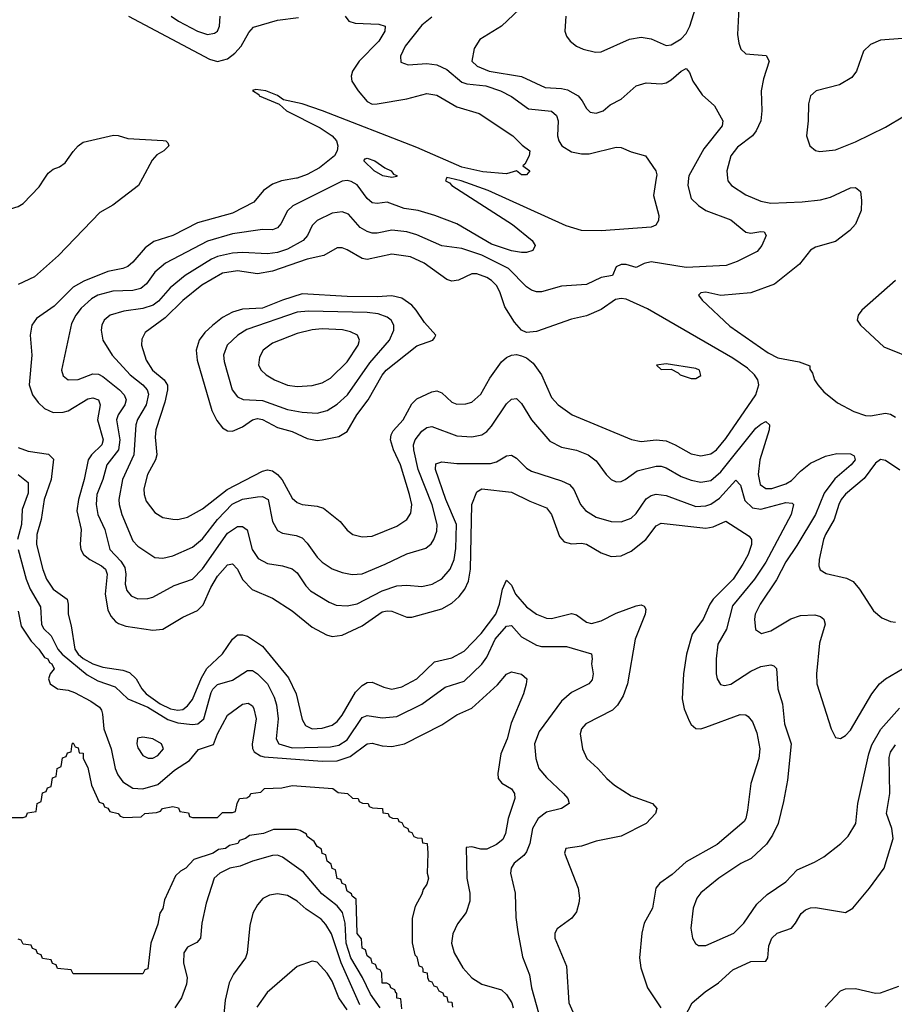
# Model space of a CAD drawing. Header units: inches. Extents: x 501365 to 657855, y 482276 to 547543.
# Tile 277 of 656: x 583276 to 586786, y 496684 to 500636. Entities that reach past the tile are written whole.
import ezdxf

# ---------------------------------------------------------------- set-up
doc = ezdxf.new("R2010")
doc.units = ezdxf.units.IN
doc.header["$MEASUREMENT"] = 0
doc.layers.add('A5489', color=7, linetype='Continuous')
doc.layers.add('A5580', color=7, linetype='Continuous')

msp = doc.modelspace()

# ---------------------------------------------------------------- linework, layer by layer
at = {"layer": 'A5489', "color": 5}
for points, elevation in [([(582917.7, 500000), (582910, 499975.3), (582910.5, 499950.5), (582930, 499938), (582970, 499946), (582990, 499943.7), (582997.5, 499937.5), (583006.2, 499926.2), (583016.3, 499896.3), (583030, 499822.8), (583035.6, 499815.6), (583050, 499811.7), (583119.6, 499840.4), (583270, 499886.8), (583290, 499899), (583354.6, 499965.4), (583377.2, 500000)], 1980), ([(583769.3, 500000), (583753, 499970), (583650, 499891.9), (583597.2, 499862.8), (583431.1, 499690), (583335.7, 499604.3), (583270, 499573.5)], 1980), ([(584386.7, 500000), (584326.7, 499990), (584290, 499975.8), (584254.7, 499950), (584216.2, 499903.8), (584130, 499859.3), (583990, 499820.2), (583890, 499769.9), (583814.5, 499745.5), (583779.8, 499720.2), (583730, 499662.2), (583710, 499645.9), (583690, 499637.5), (583630, 499626), (583533.8, 499586.2), (583490, 499562.1), (583414.3, 499485.7), (583342.9, 499437.1), (583325, 499410), (583317.3, 499370), (583325.2, 499290), (583313.8, 499170), (583327.3, 499130), (583350, 499099), (583375.2, 499075.2), (583410, 499059.6), (583450, 499060.5), (583470, 499066.2), (583550, 499114.9), (583570, 499118.9), (583592.6, 499110), (583598.3, 499090), (583588.1, 499030), (583610.5, 498950), (583605.1, 498930), (583564.4, 498890), (583550.5, 498870), (583534.4, 498790), (583511.7, 498710), (583505.3, 498665.3), (583522.1, 498590), (583518.5, 498530), (583521.5, 498510), (583531.6, 498490), (583557.7, 498470), (583604.4, 498444.4), (583620.1, 498430), (583627.3, 498410), (583619.4, 498330), (583630, 498267.6), (583642.1, 498242.1), (583660.4, 498220.4), (583671.9, 498211.9), (583702.2, 498202.2), (583810, 498185.8), (583850, 498189.4), (583930, 498237.7), (583990, 498265), (584012.5, 498287.5), (584043.3, 498356.7), (584070, 498402.8), (584110, 498448), (584130, 498452.5), (584150, 498430.2), (584170, 498389.4), (584208.8, 498348.8), (584290, 498314.4), (584370, 498263), (584450, 498197.3), (584506.6, 498166.6), (584530, 498160.1), (584570, 498165.3), (584650, 498203.3), (584730, 498259.1), (584750, 498264), (584770, 498262), (584830, 498238.4), (584850, 498238.5), (584970, 498271.7), (585010, 498294.2), (585039.6, 498320.4), (585061.9, 498350), (585077.1, 498382.9), (585084.9, 498430), (585090.4, 498689.6), (585110, 498740.9), (585130, 498753), (585250, 498740.1), (585322.9, 498702.9), (585390, 498677.1), (585410, 498650.3), (585442.2, 498562.2), (585460.4, 498540.4), (585490, 498532.6), (585530, 498535.3), (585550, 498531.4), (585610, 498495.9), (585650, 498481.6), (585690, 498484.4), (585730, 498502.6), (585788.4, 498550), (585830, 498604.3), (585850, 498614.8), (586030, 498595.7), (586058.8, 498601.1), (586110, 498622.6), (586202.9, 498562.9), (586212.5, 498550), (586212.5, 498530), (586198.8, 498490), (586177.7, 498450), (586139.4, 498390), (586059.6, 498310), (586045.7, 498290), (586018.6, 498230), (585974.3, 498170), (585952.1, 498090), (585940.4, 498010), (585933.9, 497910), (585942.1, 497870), (585962.1, 497822.1), (585970, 497807), (585990, 497791.4), (586010, 497790.2), (586030, 497795.8), (586167.8, 497847.7), (586190, 497846.5), (586199.6, 497839.6), (586217.3, 497817.3), (586233.6, 497773.6), (586246.5, 497710), (586242.2, 497670), (586209.5, 497570), (586197.2, 497462.8), (586190.1, 497429.9), (586182.7, 497417.3), (586075.2, 497324.8), (585950, 497256.3), (585894.3, 497205.6), (585845.3, 497170), (585829.2, 497150), (585815.2, 497070), (585781.8, 497010), (585772.8, 496970), (585763.5, 496870), (585769.3, 496830), (585795, 496750), (585849.2, 496670)], 2020), ([(584988.9, 500000), (584984.9, 499990), (585001.4, 499981.4), (585010.3, 499970), (585253.8, 499813.8), (585332.6, 499750), (585345, 499730), (585334.9, 499710), (585310, 499702.1), (585290, 499701.7), (585250, 499708.1), (585170, 499734.6), (585030, 499817.4), (584942, 499850), (584875.6, 499870), (584818.7, 499878.7), (584750, 499903.6), (584710, 499897.9), (584690, 499901.3), (584670, 499919), (584630, 499973), (584606.5, 499986.5), (584590, 499990.4), (584570, 499988.2), (584371.4, 499888.6), (584350, 499868.9), (584323.8, 499816.2), (584310, 499800.2), (584290, 499793), (584250, 499793.8), (584130, 499776.2), (584030, 499746.7), (583861.5, 499658.5), (583817.8, 499622.2), (583784.6, 499575.4), (583762.7, 499557.3), (583730, 499548.7), (583650, 499546), (583590.1, 499529.9), (583563.9, 499516.1), (583522.2, 499477.8), (583501.2, 499450), (583483.6, 499416.4), (583444, 499230), (583450, 499207), (583470.2, 499190.2), (583510, 499191.4), (583570, 499214.2), (583592.7, 499212.7), (583610, 499204.4), (583676.4, 499150), (583695.7, 499130), (583702.9, 499110), (583697.4, 499090), (583671.4, 499050), (583664.8, 499030), (583678.2, 498950), (583672.7, 498910), (583625.6, 498850), (583608.9, 498790), (583585.3, 498730), (583582.6, 498690), (583590.1, 498650.1), (583618, 498590), (583637.6, 498510), (583682.4, 498462.4), (583697.6, 498437.7), (583701.5, 498410), (583699.1, 498370), (583705.4, 498345.4), (583723, 498323), (583750, 498310.9), (583790, 498312.7), (583810, 498318.8), (583895.2, 498364.8), (583970, 498390.8), (584010, 498431.3), (584110, 498574.8), (584150, 498601.7), (584170, 498602.5), (584188.4, 498588.4), (584208.7, 498510), (584233.4, 498473.4), (584270, 498453.9), (584330, 498444.4), (584370, 498432.4), (584390, 498416.3), (584423.6, 498363.6), (584443.3, 498343.3), (584518, 498298), (584546.3, 498286.3), (584590, 498283.8), (584630, 498291.7), (584730, 498344.2), (584790, 498363.6), (584830, 498366.4), (584890, 498361.6), (584931.1, 498370), (584970, 498391.6), (585003.4, 498430), (585019.9, 498470), (585026.2, 498513.8), (585028.9, 498610), (584986.3, 498710), (584944.3, 498830), (584946.5, 498853.5), (584970, 498861.5), (585030, 498855.3), (585164.7, 498855.3), (585190, 498861.7), (585230, 498884.9), (585250, 498888), (585270, 498876.1), (585310, 498835.5), (585330, 498824.1), (585450, 498785.5), (585482, 498770), (585499.8, 498750), (585526, 498690), (585546, 498666), (585590, 498639.4), (585650, 498621.6), (585690, 498620.8), (585730, 498635.1), (585750, 498653.7), (585790, 498712.5), (585810, 498725.7), (585830, 498731.8), (585870, 498726.2), (585990, 498682.5), (586030, 498684.2), (586050, 498691.9), (586084.4, 498715.6), (586150, 498788.1), (586168.3, 498768.3), (586186.2, 498706.2), (586216.6, 498676.6), (586250, 498672), (586350, 498698.4), (586376.1, 498696.1), (586380.8, 498690), (586372.5, 498650), (586270, 498458.8), (586225.3, 498390), (586137.1, 498282.9), (586112.1, 498190), (586078, 498130), (586070.8, 498070), (586071, 498011), (586075.5, 497990), (586088, 497968), (586103.8, 497963.8), (586130, 497969.4), (586210, 498021.6), (586250, 498039.8), (586290, 498046), (586302.2, 498042.2), (586312.5, 498032.5), (586318.8, 497950), (586336.6, 497890), (586344.8, 497810), (586371.6, 497730), (586356.8, 497583.2), (586341.5, 497498.5), (586319.7, 497410), (586297.3, 497362.7), (586272.7, 497327.3), (586211.2, 497268.8), (586170, 497249.8), (586082.3, 497190), (586010, 497131), (585994, 497110), (585978.8, 497070), (585969.1, 496989.1), (585975.8, 496950), (585987.6, 496927.6), (586000.3, 496920.3), (586030, 496920.3), (586142, 496970), (586182, 497010), (586234.7, 497085.3), (586275.9, 497124.1), (586350, 497175.6), (586396.6, 497223.4), (586466.1, 497253.9), (586503.6, 497276.4), (586571.6, 497330), (586600.9, 497359.1), (586630.9, 497410), (586639.8, 497490), (586683.8, 497690), (586695.2, 497724.8), (586732.2, 497787.8), (586807, 497873)], 2040), ([(585960.5, 500000), (585957.5, 499970), (585970, 499918), (585999.6, 499890), (586030, 499870.2), (586130, 499832.3), (586190, 499783.9), (586210, 499779.1), (586250, 499786), (586264, 499784), (586272.2, 499770), (586254.9, 499730), (586234.9, 499705.1), (586155, 499664.9), (586110.6, 499650), (585950, 499641.9), (585810, 499664.8), (585782.2, 499657.8), (585750, 499641.1), (585710, 499653.7), (585690, 499653.5), (585670, 499644), (585654.8, 499610), (585610, 499601), (585550, 499572.8), (585450, 499567.2), (585370, 499544), (585350, 499543.4), (585330, 499549.9), (585310, 499563.7), (585237.7, 499637.7), (585130, 499691.4), (585050, 499717.7), (584970, 499728.3), (584870, 499773.2), (584830, 499784.9), (584770, 499791.4), (584710, 499779.9), (584690, 499779.6), (584670, 499785.4), (584642.5, 499802.5), (584595.2, 499855.2), (584570, 499865.4), (584530, 499859.3), (584469.7, 499830.3), (584449.7, 499810.3), (584430.4, 499769.6), (584414, 499750), (584350, 499714.8), (584310, 499702.1), (584270, 499696.6), (584170, 499701.5), (584130, 499699), (584070, 499685.2), (584045, 499675), (583939.8, 499610), (583880, 499560), (583833.5, 499506.5), (583811.5, 499490), (583770, 499476.7), (583694.4, 499465.6), (583639.5, 499450), (583615, 499430), (583605.4, 499410), (583602.3, 499390), (583610.2, 499350.2), (583646.4, 499290), (583719.3, 499210), (583770.1, 499170), (583787.6, 499150), (583792.5, 499132.5), (583783.3, 499090), (583748.9, 499031.1), (583742.5, 499010), (583733.7, 498890), (583689, 498791), (583674, 498710), (583674.5, 498690), (583685.2, 498650), (583730, 498543.9), (583750, 498522.5), (583817.6, 498477.6), (583850, 498475), (583890, 498483.6), (583970, 498518.5), (584010, 498552.6), (584069.5, 498630.5), (584128.7, 498691.3), (584170, 498711.6), (584230, 498721.5), (584250, 498721.6), (584272.8, 498710), (584290, 498621.3), (584310, 498585.6), (584330, 498575), (584385.8, 498565.8), (584410, 498555.8), (584430, 498535.2), (584470, 498478.4), (584490, 498458.9), (584530, 498431.6), (584570, 498416.6), (584610, 498409.5), (584650, 498412.1), (584743.1, 498450), (584830, 498492.1), (584905.2, 498514.8), (584927.4, 498532.6), (584938.5, 498550), (584950, 498583), (584951.7, 498610), (584930.9, 498689.1), (584875, 498830), (584857.8, 498910), (584856.7, 498930), (584863, 498950), (584890, 498984), (584910, 498998.8), (584930, 499003.5), (585030, 498965.5), (585090, 498961.9), (585130, 498969.5), (585150, 498982.7), (585170, 499005.2), (585230, 499094.2), (585250, 499112.4), (585270, 499115.2), (585290, 499096), (585330.1, 499030.1), (585403.7, 498943.7), (585450, 498919.8), (585510, 498908.7), (585556.9, 498890), (585590, 498865.2), (585630.1, 498810.1), (585650, 498790.2), (585670, 498781.8), (585690, 498782.2), (585705.6, 498790), (585754.5, 498825.5), (585830, 498844.6), (585850, 498844.2), (585870, 498837.8), (585930, 498801.9), (585970, 498787.7), (586010, 498779.6), (586050, 498786.8), (586090, 498820.8), (586230, 498996.1), (586250, 499013.2), (586270, 499022.7), (586284.6, 499010), (586283.2, 498990), (586245.9, 498870), (586240.1, 498810), (586247.8, 498770), (586270, 498754.8), (586294.2, 498754.2), (586350, 498773.4), (586373.1, 498786.9), (586410, 498824.2), (586450, 498856.3), (586510, 498884.7), (586554.6, 498894.6), (586610, 498893), (586624.9, 498884.9), (586629, 498870), (586612.6, 498850), (586547.3, 498792.7), (586504.2, 498735.8), (586469.2, 498650), (586394.7, 498525.3), (586350, 498459.8), (586312.8, 498387.2), (586247.7, 498290), (586227.5, 498250), (586224.6, 498230), (586228.8, 498188.8), (586252.9, 498172.9), (586290, 498182.7), (586370, 498231), (586410, 498245), (586467.5, 498247.5), (586490, 498240.2), (586502.6, 498230), (586507.9, 498210), (586486.2, 498133.8), (586473.8, 498010), (586475.6, 497970), (586532.2, 497790), (586550, 497754.8), (586570, 497750.5), (586590, 497763.1), (586610, 497783.7), (586695.5, 497930), (586726.4, 497970), (586749.9, 497990.1), (586818.3, 498030)], 2060), ([(585830.8, 500000), (585819.2, 499930), (585841.3, 499850), (585839.3, 499830), (585828.5, 499811.5), (585810, 499803), (585610, 499788.3), (585530, 499789.9), (585468.9, 499808.9), (585155.7, 499950), (585047.8, 499990), (585002.2, 500000)], 2040), ([(586116.5, 500000), (586117.6, 499990), (586132.6, 499970), (586190, 499933.6), (586250, 499907.9), (586290, 499899.1), (586415.6, 499904.4), (586490, 499913.2), (586530, 499924.1), (586610, 499961.6), (586630, 499962.8), (586650, 499946), (586654.7, 499910), (586652.4, 499870), (586630, 499815.6), (586607.8, 499790), (586550, 499745.8), (586470, 499723.2), (586450, 499711.1), (586405.5, 499654.5), (586304.8, 499575.2), (586210, 499540.2), (586090, 499528.7), (586030, 499542.2), (586010, 499540.3), (586000.7, 499530), (586014.3, 499510), (586125.9, 499405.9), (586279.1, 499299.1), (586318.4, 499278.4), (586403.4, 499263.4), (586446.4, 499246.4), (586446.4, 499233.6), (586457, 499217), (586465.5, 499190), (586479.4, 499170), (586502.7, 499142.7), (586558.3, 499098.3), (586623.2, 499063.2), (586670, 499047.5), (586690, 499046.4), (586750, 499057.3), (586770, 499052.5), (586790, 499040.2)], 2080), ([(586790, 499589.1), (586655.3, 499470), (586640.3, 499450), (586637, 499430), (586650.3, 499410), (586743.6, 499323.6), (586876.9, 499270)], 2120), ([(583270, 498919), (583310, 498904.6), (583391.7, 498891.6), (583411.6, 498871.6), (583402.1, 498790), (583374.6, 498710), (583362.4, 498630), (583344.8, 498570), (583342.9, 498530), (583368.8, 498428.8), (583383.6, 498390), (583410.9, 498350.9), (583466.1, 498310), (583470.6, 498290), (583470.1, 498250), (583483.1, 498203.1), (583497, 498110), (583510.1, 498090), (583530, 498072.3), (583570, 498050.1), (583610, 498037.3), (583690, 498025.4), (583716, 498016), (583743.8, 497990), (583766, 497950), (583783.2, 497930), (583839.8, 497890), (583881.1, 497870), (583910, 497864.2), (583930, 497867.3), (583950, 497881.6), (583970, 497907.7), (584005.1, 497994.9), (584027.5, 498032.5), (584089.6, 498090.4), (584130, 498150.2), (584150, 498166.7), (584170, 498167.5), (584190, 498161.8), (584250, 498121.2), (584354.3, 497994.3), (584385.6, 497930), (584410, 497827.7), (584422.6, 497802.6), (584450, 497790.2), (584490, 497792.7), (584530, 497804.7), (584550, 497819.1), (584570, 497844), (584623.7, 497936.3), (584650, 497964.1), (584670, 497976.3), (584690, 497977.1), (584737.1, 497957.1), (584769.5, 497949.5), (584810, 497957.7), (584869.3, 497990.7), (584941, 498059), (585010, 498074.6), (585059.2, 498100.8), (585127.7, 498172.3), (585186.7, 498250), (585201.9, 498290), (585213.2, 498350), (585230, 498387), (585250, 498366.7), (585265.5, 498330), (585310, 498279.8), (585350, 498250.1), (585390, 498233.7), (585410, 498232.9), (585490, 498252.5), (585510, 498247.6), (585550, 498218.2), (585570, 498212.8), (585610, 498223.6), (585670, 498253.4), (585750, 498283), (585770, 498286.9), (585781.5, 498281.5), (585789, 498270), (585786.7, 498250), (585745.9, 498150), (585715.1, 497970), (585698.4, 497921.6), (585675.5, 497884.5), (585655.1, 497864.9), (585547.4, 497810), (585530.3, 497790), (585525.2, 497770), (585534.7, 497710), (585551.3, 497670), (585596.2, 497630), (585632.1, 497590), (585663.1, 497563.1), (585730, 497520.6), (585814.9, 497490), (585833.1, 497470), (585827.6, 497450), (585790, 497409.9), (585690, 497359.2), (585590, 497339), (585530, 497319), (585467.2, 497310), (585462, 497290), (585517, 497150), (585522.6, 497110), (585520.3, 497090), (585510, 497055.6), (585492.1, 497030), (585432.9, 496987.2), (585423.5, 496970), (585423.2, 496950), (585470, 496837.1), (585479.8, 496690), (585507.1, 496630)], 1980), ([(586808.4, 498828.4), (586750, 498866.2), (586730, 498871), (586710, 498856.5), (586665.1, 498794.9), (586590, 498732.1), (586572.7, 498710), (586562.6, 498690), (586545.1, 498630), (586509.1, 498570), (586502, 498550), (586484.1, 498470), (586483.4, 498443.4), (586488.4, 498428.4), (586512.7, 498412.7), (586594, 498394), (586620.5, 498380.5), (586646.2, 498350), (586702.7, 498262.7), (586735.2, 498235.2), (586770, 498220.3), (586790, 498218)], 2080), ([(583270.1, 498810.2), (583310, 498778), (583310, 498735.6), (583286.3, 498670), (583283, 498610), (583266.6, 498550)], 1960), ([(583269.7, 498510), (583301.8, 498390), (583317.7, 498350), (583358.8, 498278.8), (583363.1, 498210), (583371.9, 498191.9), (583402.8, 498162.8), (583429.4, 498110), (583446.7, 498090), (583546.1, 498006.1), (583590, 497982.4), (583658.6, 497958.5), (583710.1, 497910), (583790, 497876.2), (583870, 497827.8), (583910, 497814.2), (583970, 497806.5), (583990.6, 497810), (584015.1, 497830), (584044.8, 497935.2), (584051, 497949), (584070, 497967.6), (584130, 497985.3), (584190, 498023.2), (584210, 498023.9), (584230, 498010.9), (584270, 497970.1), (584297.3, 497917.3), (584306.5, 497886.5), (584313, 497830), (584304.8, 497750), (584316.4, 497730), (584370, 497713.5), (584522.6, 497717.4), (584556.1, 497723.9), (584590, 497745), (584650, 497835.7), (584670, 497843.6), (584730, 497834.2), (584790, 497839.8), (584890, 497888.9), (584983.3, 497956.7), (585059.6, 497980.4), (585130.8, 498049.2), (585150, 498077.4), (585184.7, 498150), (585230, 498201.3), (585250, 498204.8), (585290, 498158.9), (585350, 498125.4), (585370, 498120.3), (585470, 498120.4), (585570.2, 498090.2), (585573.4, 498070), (585570.2, 498050), (585577.3, 498010), (585573.8, 497986.2), (585560.3, 497970), (585490, 497935.9), (585450, 497901.1), (585360.5, 497779.5), (585342.5, 497730), (585347.1, 497670), (585359.3, 497630), (585390, 497594), (585458.7, 497530), (585475.5, 497510), (585480.7, 497490), (585450.7, 497470), (585390, 497454.7), (585356.3, 497430), (585333.5, 497390), (585322.6, 497330), (585310, 497296.1), (585299.4, 497280.6), (585260.3, 497250), (585247.7, 497230), (585245.2, 497210), (585264.2, 497130), (585267.1, 497032.9), (585274.4, 496974.4), (585294.2, 496874.2), (585321.6, 496801.6), (585330.2, 496750), (585357.8, 496650)], 1960), ([(583270, 498262), (583281.5, 498201.5), (583321.3, 498141.3), (583352.1, 498110), (583375.7, 498075.7), (583388.2, 498070), (583395.4, 498055.4), (583405.5, 498050), (583414, 498030), (583398, 498010), (583391, 497990), (583398.8, 497970), (583427.7, 497950), (583470, 497945.2), (583495.4, 497935.4), (583561, 497901), (583596.7, 497876.7), (583604.8, 497864.8), (583608.3, 497848.3), (583613.3, 497790), (583643.3, 497710), (583659.1, 497630), (583670, 497605.2), (583690, 497577.4), (583730, 497551.9), (583770, 497548.2), (583830, 497566.2), (583896.7, 497623.3), (583957.4, 497662.6), (583993.8, 497706.2), (584053.7, 497726.3), (584069.9, 497770), (584110, 497844.2), (584170, 497889.3), (584192.6, 497892.6), (584210, 497881.7), (584215.9, 497870), (584224.8, 497830), (584208.7, 497728.7), (584210.7, 497710.7), (584217.2, 497697.2), (584241.7, 497681.7), (584257.3, 497677.3), (584490, 497660.3), (584550, 497660.9), (584602, 497678), (584670, 497728.9), (584690, 497731.9), (584730, 497721.9), (584770, 497718.8), (584819.7, 497730), (584970, 497806), (585030, 497845.7), (585090, 497872), (585193.6, 497966.4), (585230, 498008.9), (585250, 498018.5), (585289.1, 498009.1), (585311.8, 497990), (585308.5, 497968.5), (585298, 497930), (585247.9, 497812.1), (585232.7, 497750), (585206.5, 497690), (585194.3, 497610), (585196.4, 497590), (585211.4, 497571.4), (585250, 497548.7), (585261.2, 497530), (585262.5, 497510), (585235.7, 497430), (585225.9, 497370), (585214.4, 497345.6), (585190, 497325.7), (585150, 497306.1), (585126.3, 497306.4), (585090, 497315.9), (585067.3, 497312.7), (585071, 497190), (585082.9, 497130), (585082.7, 497097.3), (585067.7, 497052.3), (585033.4, 497006.6), (585013.7, 496966.3), (585009.3, 496930), (585019, 496890), (585053.7, 496830), (585090, 496790.2), (585130, 496765), (585210, 496742.7), (585230, 496723.8), (585251.3, 496690), (585256, 496670)], 1940), ([(583030, 497434), (583290, 497434), (583302, 497438), (583307.3, 497452.7), (583342, 497458), (583346, 497490), (583362, 497498), (583367.3, 497532.7), (583382, 497538), (583387.3, 497552.7), (583402, 497558), (583407.3, 497592.7), (583422, 497598), (583426, 497630), (583442, 497638), (583447.3, 497672.7), (583462, 497678), (583467.3, 497692.7), (583482, 497698), (583486, 497730), (583490, 497734), (583498, 497718), (583510, 497714), (583514, 497694), (583530, 497692), (583530.7, 497670.7), (583550, 497634), (583563.6, 497563.6), (583595.3, 497495.3), (583611, 497490), (583616.9, 497476.9), (583630, 497471), (583638, 497458), (583671.3, 497450), (583679.6, 497439.6), (583694, 497434), (583764, 497436), (583778, 497450), (583825.6, 497454.4), (583840.4, 497459.6), (583848.7, 497470), (583890, 497478), (583912.7, 497472.7), (583918, 497458), (583952.7, 497452.7), (583958, 497438), (583970, 497434), (584070, 497434), (584090, 497454), (584130, 497454), (584142, 497458), (584148, 497490), (584158, 497510), (584186.8, 497513.2), (584199.3, 497520.7), (584204, 497530), (584244, 497536), (584258, 497550), (584327.5, 497552.5), (584370, 497562), (584532, 497550), (584554.4, 497534.4), (584592, 497530), (584610.9, 497510.9), (584634, 497510), (584638, 497498), (584651.3, 497491.3), (584674, 497490), (584678, 497478), (584692, 497472), (584731.3, 497470), (584732.7, 497452.7), (584754, 497450), (584758, 497438), (584771.6, 497431.6), (584794, 497430), (584798, 497418), (584810, 497414), (584818, 497398), (584834, 497390), (584838, 497378), (584850, 497374), (584858, 497358), (584871.6, 497351.6), (584890, 497351), (584892, 497332), (584910.8, 497330), (584914, 497290), (584911.3, 497210), (584916, 497190), (584910, 497166), (584895.3, 497144.7), (584890, 497126), (584863.6, 497076.4), (584850.6, 497029.4), (584850.6, 496930.6), (584862, 496882), (584870, 496874), (584878, 496838), (584890, 496834), (584894, 496826), (584894, 496814), (584911.3, 496810), (584912, 496792), (584918, 496778), (584930, 496774), (584938, 496758), (584950, 496754), (584958, 496738), (584974, 496730), (584978, 496718), (584990, 496714), (584994, 496694), (585010, 496692), (585012.7, 496672.7)], 1920), ([(585930, 496606), (585974.2, 496690), (586026.2, 496733.8), (586080.3, 496770), (586137.3, 496822.7), (586210, 496856.2), (586270, 496856.9), (586278.5, 496870), (586281.8, 496918.2), (586294.4, 496950), (586316.3, 496970), (586373.1, 496990), (586390, 497009), (586412, 497048.1), (586430, 497063.5), (586450, 497071.6), (586470, 497072.4), (586590, 497052), (586619.6, 497070), (586685.8, 497150), (586744.8, 497230), (586781.2, 497350), (586776.1, 497390), (586754.4, 497450), (586768.4, 497530), (586765.9, 497674.1), (586770, 497695.6), (586790, 497725.2)], 2020), ([(584810, 496666), (584806, 496706), (584790, 496708), (584789.1, 496729.1), (584786, 496730), (584782, 496742), (584766, 496750), (584762, 496762), (584748.9, 496768.9), (584730, 496769.3), (584728.7, 496808.7), (584722, 496822), (584710, 496826), (584704, 496844), (584690, 496849.2), (584686.8, 496866.8), (584670, 496878), (584663.1, 496903.1), (584650, 496909.2), (584647.2, 496947.2), (584630, 496968.7), (584626, 497106), (584610, 497118), (584607.5, 497127.5), (584590, 497138), (584583.1, 497163.1), (584570, 497169.2), (584565.2, 497185.2), (584550, 497189.4), (584543.1, 497223.1), (584530, 497229.2), (584526.3, 497246.3), (584510, 497258), (584504, 497284), (584490, 497289.3), (584486.6, 497306.6), (584470, 497318), (584458, 497338), (584430, 497358), (584427, 497367), (584402, 497382), (584385.6, 497385.6), (584294.8, 497385.2), (584254, 497370), (584198, 497362), (584182, 497350), (584158, 497342), (584151, 497330), (584118, 497322), (584102, 497310), (584074.4, 497305.6), (584052, 497290), (583974.8, 497265.2), (583942, 497230), (583921, 497219), (583901, 497199), (583856.9, 497103.1), (583850, 497068), (583838, 497050), (583830, 497006), (583802, 496930), (583790, 496826), (583778, 496822), (583770, 496806), (583490, 496806), (583482, 496822), (583427.3, 496827.3), (583422, 496842), (583407.3, 496847.3), (583402, 496862), (583367.3, 496867.3), (583362, 496882), (583347.3, 496887.3), (583342, 496902), (583327.3, 496907.3), (583322, 496922), (583290, 496926), (583282, 496942), (583270, 496946)], 1920), ([(584723.2, 496670), (584684, 496724), (584651.8, 496791.8), (584604.4, 496870), (584586.3, 496930), (584581.6, 497010), (584571.8, 497051.8), (584550, 497079.6), (584488, 497128), (584414.5, 497214.5), (584330, 497274.2), (584310, 497282), (584290, 497280.9), (584210, 497258.5), (584161.2, 497238.8), (584119.6, 497230), (584079.3, 497210), (584056, 497190), (584024.3, 497090), (584007.3, 497010), (584001.2, 496950), (583987.3, 496932.7), (583950, 496912.7), (583935.2, 496890), (583933.5, 496850), (583947.7, 496790), (583944.7, 496764.7), (583925.1, 496710), (583898.5, 496670)], 1940), ([(584641.5, 496681.5), (584566.7, 496850), (584527.3, 496967.3), (584504.5, 497004.5), (584485.4, 497025.4), (584425.7, 497065.7), (584390, 497098.4), (584350, 497120.7), (584310, 497127.6), (584277.8, 497122.2), (584252, 497108), (584230, 497083.6), (584211.6, 497050), (584199.4, 497000.6), (584189.2, 496890), (584181.8, 496870), (584134.5, 496805.5), (584116.8, 496770), (584100.1, 496699.9), (584093.6, 496630)], 1960), ([(584590, 496661.9), (584556.9, 496710), (584530, 496776.4), (584510, 496808.9), (584470, 496852.6), (584450, 496857.4), (584390, 496835.1), (584269.1, 496730.9), (584227, 496673)], 1980), ([(586507.9, 496672.1), (586570, 496738.2), (586590, 496746.4), (586630, 496747), (586710, 496728.2), (586730, 496729.5), (586803.5, 496756.5)], 1980)]:
    msp.add_lwpolyline(points, dxfattribs=dict(at, elevation=elevation))
for points, elevation in [([(584550, 499720.3), (584496.5, 499690), (584430, 499675.2), (584290, 499626.7), (584230, 499615.9), (584150, 499628.5), (584090, 499618.5), (584007.3, 499570), (583930.6, 499509.4), (583860.2, 499439.8), (583780, 499380), (583766.5, 499353.5), (583765.1, 499330), (583783.1, 499270), (583809.1, 499230), (583855.4, 499190), (583869, 499169), (583869.4, 499150), (583859, 499101), (583822.4, 498990), (583820, 498960), (583826.4, 498890), (583820.4, 498870), (583788.2, 498810), (583773.6, 498753.6), (583775.1, 498730), (583783.6, 498703.6), (583818, 498658), (583850, 498638.4), (583890, 498630.9), (583910.2, 498630.2), (583950, 498639.5), (584010, 498672.5), (584109.2, 498750.8), (584250, 498824), (584270, 498829.5), (584290, 498825.3), (584310.7, 498810), (584328.8, 498788.8), (584370, 498715.8), (584390, 498698), (584410, 498689.5), (584470, 498683.2), (584495.7, 498675.7), (584561.5, 498621.5), (584590, 498587.2), (584613, 498570), (584650, 498559.7), (584690, 498563.2), (584790, 498602.7), (584829.9, 498630.1), (584845.2, 498654.8), (584849.9, 498690), (584840.8, 498730), (584804.3, 498850), (584775.6, 498910), (584764.5, 498950), (584766.7, 498970), (584774.5, 498985.5), (584814.5, 499030), (584850, 499094.2), (584870, 499114.6), (584930, 499142.1), (584950, 499146.8), (584970, 499138.6), (585010, 499100.9), (585030, 499093.4), (585066.2, 499093.8), (585090, 499101.3), (585127.1, 499132.9), (585163.1, 499196.9), (585210, 499262.8), (585230, 499280.7), (585250, 499289.3), (585270, 499292.3), (585290, 499287.5), (585310, 499278.4), (585336.8, 499256.8), (585370.1, 499210.1), (585410, 499119.1), (585437.3, 499090), (585493.4, 499050), (585730.6, 498950.6), (585770, 498942.9), (585830, 498949.6), (585870, 498945.6), (585907.1, 498930), (585970, 498894.1), (586010, 498885.5), (586050, 498893.8), (586072.3, 498910), (586110, 498954.6), (586230.4, 499130), (586242.6, 499170), (586238.1, 499190), (586225.3, 499210), (586197, 499237), (586137.8, 499277.8), (585795.8, 499475.8), (585710, 499514.7), (585690, 499517.2), (585667.4, 499512.6), (585610, 499473.2), (585550, 499447), (585490, 499434.5), (585350, 499384), (585310, 499381.2), (585289.9, 499389.9), (585261.9, 499421.9), (585223.1, 499483.1), (585203.4, 499543.4), (585190, 499569.8), (585170, 499589.2), (585150, 499600.8), (585110, 499615.6), (585090, 499616.3), (585036.4, 499590), (585010, 499586.1), (584990, 499593), (584899.4, 499659.4), (584844.8, 499684.8), (584770, 499695.6), (584670, 499674), (584650, 499677.7), (584590, 499712.7), (584570, 499719.8)], 2080), ([(584410, 499535.8), (584330, 499510.6), (584250, 499477.6), (584170, 499473.8), (584130, 499462), (584090, 499440.2), (584050, 499409.3), (584019.4, 499380.6), (583996.8, 499350), (583984.3, 499310), (583988.6, 499270), (584047.1, 499067.1), (584066.9, 499026.9), (584090, 498998), (584110, 498985.6), (584130, 498984), (584170, 499001.9), (584209.7, 499030.3), (584230, 499035), (584250, 499031.6), (584310, 498999.1), (584370, 498983.8), (584430, 498954.7), (584470, 498947.7), (584490, 498949.5), (584556.7, 498963.3), (584590, 498983.2), (584628.5, 499050), (584674, 499110), (584730.5, 499209.5), (584746.9, 499230), (584870, 499326.9), (584933.6, 499350), (584940.6, 499359.4), (584946.6, 499370), (584900.9, 499420.9), (584866.7, 499470), (584849.3, 499490), (584810, 499518.3), (584770, 499527.9), (584710, 499523.5), (584590, 499525.6)], 2120), ([(584434.4, 499465.6), (584390, 499461.8), (584187.8, 499392.2), (584151, 499370), (584107.9, 499330), (584094, 499290), (584096.4, 499263.6), (584128.4, 499150), (584150, 499122.2), (584172.2, 499112.2), (584250, 499107.4), (584350, 499071.9), (584410, 499061.3), (584470, 499057.3), (584510, 499067.8), (584550, 499092.5), (584592.1, 499130), (584680.9, 499259.1), (584759.6, 499350), (584777.9, 499390), (584778, 499410), (584766.2, 499430), (584750, 499441.9), (584714.9, 499454.9), (584670, 499460.6)], 2140), ([(584490, 499395.8), (584450, 499391.9), (584390, 499376.7), (584290, 499337.4), (584252.4, 499310), (584237.8, 499282.2), (584234.7, 499250), (584244.7, 499230), (584264.9, 499210), (584299, 499190), (584350, 499169.6), (584390, 499164.3), (584450, 499167.2), (584490, 499178.9), (584522.6, 499197.4), (584590, 499263.2), (584634.9, 499330), (584639.8, 499350), (584631.8, 499370), (584603.8, 499383.8), (584571, 499391)], 2160), ([(585870, 499254.5), (585832, 499250), (585850, 499232), (585890, 499234), (585918.8, 499218.8), (585926.8, 499210), (585970, 499195.5), (585990, 499196.3), (586010, 499207.3), (586004, 499230), (585990, 499236.2)], 2120), ([(583770, 497756), (583748.1, 497751.9), (583745.5, 497730), (583750, 497713), (583770, 497682.8), (583791.9, 497671.9), (583810, 497672.4), (583830, 497682.6), (583853.5, 497710), (583844.9, 497730), (583809.7, 497750)], 1960)]:
    msp.add_lwpolyline(points, close=True, dxfattribs=dict(at, elevation=elevation))
at = {"layer": 'A5580', "color": 5}
for points, elevation in [([(586163.2, 500710), (586156.5, 500576.5), (586161.4, 500541.4), (586170, 500517.3), (586190, 500499.5), (586272.1, 500492.1), (586283.2, 500470), (586261.1, 500398.9), (586251.1, 500350), (586254.7, 500270), (586250.1, 500230), (586232, 500190), (586216.4, 500170), (586156, 500124), (586130.1, 500090), (586113.4, 500030), (586116.5, 500000)], 2080), ([(585282, 500678), (585209.3, 500610.7), (585123, 500557), (585100, 500520), (585090.2, 500470), (585111.3, 500450), (585159.6, 500430), (585290, 500407.7), (585384.4, 500364.4), (585450, 500360.1), (585474, 500354), (585516.5, 500330), (585533.8, 500310), (585550, 500279.3), (585565, 500264.9), (585590, 500260.3), (585618, 500270), (585646.1, 500293.9), (585690, 500316.5), (585750, 500370.3), (585790, 500383.1), (585850, 500378.6), (585870, 500382.8), (585890, 500394.2), (585930, 500430.2), (585950, 500440.5), (585963.6, 500423.6), (585977.6, 500390), (586015.2, 500335.2), (586064.4, 500290), (586097.3, 500230), (586095, 500210), (586022, 500118), (585961.5, 500010), (585960.5, 500000)], 2060), ([(585468.1, 500650), (585463.8, 500590), (585470.4, 500570), (585484.9, 500550), (585510.2, 500530.2), (585537.4, 500517.4), (585586.1, 500506.1), (585610, 500507.2), (585722.6, 500557.4), (585770, 500566.1), (585810, 500558.7), (585870, 500532.8), (585890, 500534.8), (585930, 500559.3), (585950, 500580.1), (585964.8, 500610), (585990, 500686.3)], 2080), ([(583712.8, 500650), (584037.8, 500477.8), (584070, 500468.4), (584110, 500479.2), (584138.8, 500501.3), (584164.1, 500530), (584195.7, 500584.3), (584214.4, 500605.6), (584310, 500634.7), (584395.2, 500644.8)], 2020), ([(583883.2, 500650), (583912.8, 500630), (583990, 500590.5), (584030, 500577.3), (584057.7, 500582.3), (584069.3, 500590.7), (584078.3, 500610), (584081, 500650)], 2040), ([(584582.6, 500650), (584596.4, 500630), (584621.8, 500621.9), (584717.6, 500617.6), (584742, 500610), (584741.1, 500590), (584717.3, 500550), (584637.9, 500470), (584611.3, 500430), (584606.7, 500410), (584609.4, 500390), (584633.6, 500350), (584670, 500307.5), (584690, 500296.6), (584710, 500298), (584830, 500318.2), (584910, 500340.1), (584950, 500333.6), (585030, 500285.9), (585120.1, 500260.1), (585254.4, 500170), (585292.4, 500132.4), (585323.8, 500110), (585320.5, 500090), (585303.1, 500056.9), (585294.8, 500050), (585322.8, 500030), (585310, 500014), (585290, 500014), (585270, 500029), (585230, 500017), (585135, 500025), (585050, 500044.8), (584870, 500123.7), (584490.5, 500270), (584410, 500298.2), (584335, 500315), (584310, 500331.7), (584263.7, 500350), (584223.5, 500356.5), (584210, 500352), (584235.6, 500335.6), (584236.9, 500330), (584317.4, 500297.4), (584346.4, 500270), (584482.2, 500202.2), (584530.3, 500170.3), (584547.4, 500150), (584553.3, 500130), (584549.6, 500110), (584538.8, 500090), (584478.9, 500041.1), (584430, 500014.3), (584390, 500000.6), (584386.7, 500000)], 2020), ([(584930, 500646.6), (584890, 500614.1), (584823.2, 500530), (584803.9, 500490), (584805.9, 500465.9), (584835.1, 500455.1), (584910, 500460.1), (584950, 500454.8), (584990, 500435.8), (585050, 500385.2), (585070, 500378.2), (585147, 500370), (585205, 500350), (585250, 500327.9), (585318.3, 500278.3), (585410, 500269.4), (585430, 500251.2), (585436.6, 500230), (585434.2, 500170), (585438.9, 500150), (585452, 500130), (585490, 500105.5), (585530, 500098), (585561.7, 500098.3), (585670, 500124.1), (585690, 500123.5), (585730, 500106.4), (585788, 500090), (585828.4, 500030), (585832.9, 500012.9), (585830.8, 500000)], 2040), ([(586818.7, 500561.3), (586730, 500553.8), (586690, 500537), (586662.9, 500510), (586634.7, 500430), (586615.7, 500404.3), (586565.8, 500374.2), (586472.4, 500350), (586450, 500331), (586441.2, 500298.8), (586440.1, 500230), (586433.4, 500170), (586447.2, 500130), (586470, 500111.4), (586486.9, 500106.9), (586550, 500114.2), (586630, 500145.5), (586750, 500204.5), (586826.3, 500250)], 2120), ([(583377.2, 500000), (583390, 500019.7), (583410, 500036.4), (583435.1, 500044.9), (583458.8, 500061.2), (583490, 500106.9), (583510, 500130.2), (583530, 500144.9), (583652.1, 500172.1), (583671.1, 500171.1), (583710, 500159.5), (583851.9, 500151.9), (583862, 500150), (583870, 500142), (583874.8, 500130), (583854.8, 500110), (583826.4, 500093.6), (583808.2, 500071.8), (583769.3, 500000)], 1980), ([(585002.2, 500000), (584990, 500002.7), (584988.9, 500000)], 2040)]:
    msp.add_lwpolyline(points, dxfattribs=dict(at, elevation=elevation))
at = {"layer": 'A5580', "color": 5, "elevation": 2020}
msp.add_lwpolyline([(584770, 500002.3), (584733.6, 500010), (584698.8, 500030), (584656.4, 500070), (584662, 500078), (584670, 500080.2), (584701.8, 500070), (584741.6, 500041.6), (584766.3, 500030), (584776.5, 500016.5), (584790, 500010.8), (584790, 500007.3)], close=True, dxfattribs=at)

doc.saveas('drawing.dxf')
